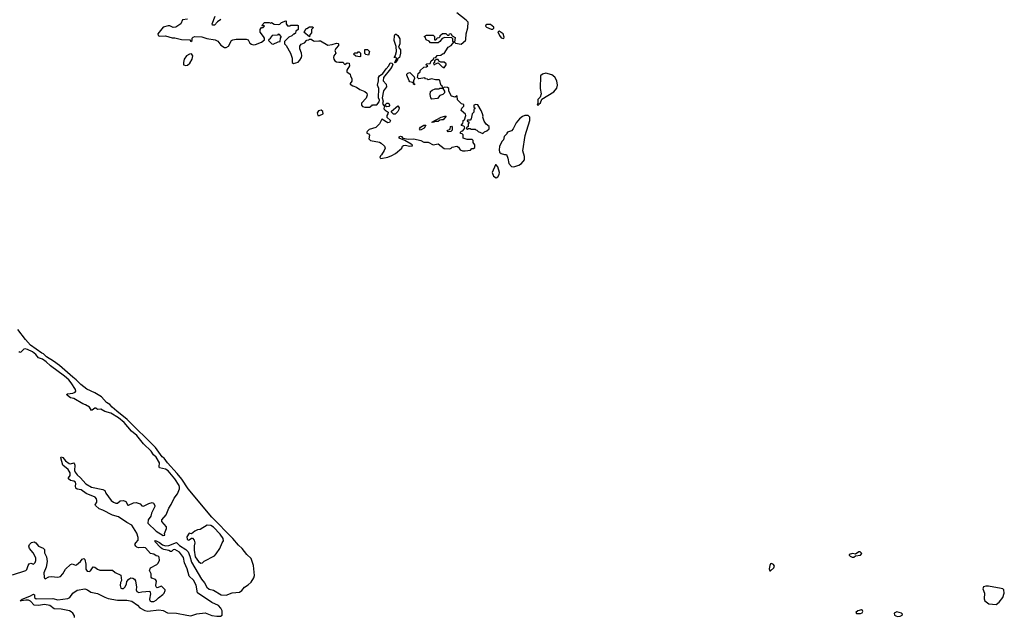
# Model space of a CAD drawing. Extents: x 2029826 to 2248070, y 228728 to 402406.
# Tile 296 of 368: x 2187112 to 2198812, y 259567 to 266673. Entities that reach past the tile are written whole.
import ezdxf

# ---------------------------------------------------------------- set-up
doc = ezdxf.new("R2010")
doc.units = 0

msp = doc.modelspace()

# ---------------------------------------------------------------- linework, layer by layer
at = {"layer": '0CON10XD'}
for points in [[(2189105, 266680), (2189045, 266670), (2189026, 266624), (2188967, 266583), (2188935, 266579), (2188895, 266599), (2188875, 266602), (2188815, 266584), (2188752, 266505), (2188758, 266485), (2188775, 266477), (2188845, 266480), (2188925, 266458), (2188955, 266458), (2189035, 266437), (2189132, 266432), (2189145, 266412), (2189160, 266425), (2189160, 266455), (2189173, 266467), (2189195, 266472), (2189275, 266469), (2189335, 266449), (2189435, 266434), (2189466, 266416), (2189501, 266371), (2189546, 266344), (2189566, 266344), (2189595, 266358), (2189628, 266425), (2189645, 266434), (2189685, 266440), (2189805, 266442), (2189825, 266432), (2189848, 266395), (2189865, 266383), (2189886, 266376), (2189915, 266377), (2189984, 266406), (2190020, 266435), (2190020, 266455), (2190010, 266475), (2189970, 266525), (2189970, 266555), (2189985, 266580), (2190005, 266580), (2190018, 266592), (2190020, 266600), (2189995, 266600), (2189990, 266605), (2190022, 266638), (2190075, 266640), (2190095, 266630), (2190105, 266638), (2190135, 266620), (2190185, 266618), (2190205, 266620), (2190225, 266640), (2190275, 266660), (2190280, 266655), (2190280, 266625), (2190295, 266600), (2190325, 266600), (2190335, 266610), (2190415, 266610), (2190420, 266605), (2190420, 266555), (2190392, 266538), (2190388, 266512), (2190375, 266500), (2190365, 266500), (2190345, 266480), (2190310, 266465), (2190260, 266415), (2190260, 266385), (2190280, 266365), (2190331, 266275), (2190349, 266215), (2190350, 266165), (2190365, 266152), (2190420, 266170), (2190440, 266190), (2190461, 266225), (2190466, 266245), (2190462, 266275), (2190439, 266325), (2190442, 266358), (2190457, 266383), (2190495, 266398), (2190525, 266430), (2190547, 266433), (2190555, 266440), (2190575, 266440), (2190603, 266423)], [(2189504, 266676), (2189461, 266649), (2189425, 266610), (2189405, 266610), (2189400, 266625), (2189433, 266715)], [(2190603, 266423), (2190615, 266418), (2190665, 266423), (2190685, 266420), (2190775, 266372), (2190827, 266377), (2190877, 266393), (2190895, 266392), (2190902, 266385), (2190900, 266365), (2190874, 266336), (2190857, 266305), (2190868, 266275), (2190843, 266245), (2190839, 266225), (2190844, 266205), (2190856, 266186), (2190875, 266173), (2190905, 266168), (2190955, 266170), (2190962, 266152), (2190975, 266140), (2191005, 266160), (2191028, 266158), (2191030, 266125), (2191000, 266075), (2191000, 266055), (2191040, 266025), (2191043, 266003), (2191058, 265975), (2191057, 265943), (2191038, 265915), (2191040, 265905), (2191070, 265885), (2191115, 265871), (2191155, 265842), (2191215, 265821), (2191239, 265799), (2191242, 265775), (2191231, 265739), (2191175, 265680), (2191172, 265655), (2191185, 265642), (2191215, 265633), (2191277, 265633), (2191285, 265650), (2191295, 265650), (2191305, 265660), (2191355, 265660), (2191385, 265698), (2191389, 265715), (2191374, 265745), (2191378, 265855), (2191364, 265895), (2191377, 265945), (2191377, 265985), (2191386, 266004), (2191426, 266034), (2191465, 266088), (2191499, 266125), (2191515, 266160), (2191535, 266157), (2191547, 266145), (2191540, 266120), (2191520, 266090), (2191434, 265985), (2191430, 265945), (2191468, 265908), (2191472, 265875), (2191434, 265826), (2191418, 265745), (2191432, 265705), (2191425, 265675), (2191435, 265656), (2191448, 265652), (2191475, 265682), (2191492, 265682), (2191502, 265672), (2191508, 265652), (2191498, 265642), (2191475, 265638), (2191455, 265650), (2191444, 265636), (2191441, 265615), (2191455, 265596), (2191490, 265575), (2191488, 265555), (2191474, 265535), (2191473, 265515), (2191520, 265475), (2191505, 265452), (2191485, 265448), (2191415, 265490), (2191386, 265434), (2191345, 265393), (2191264, 265366), (2191240, 265345), (2191237, 265335), (2191238, 265325), (2191255, 265316), (2191269, 265299), (2191260, 265255), (2191282, 265235), (2191386, 265216), (2191408, 265205), (2191449, 265169), (2191454, 265145), (2191444, 265116), (2191412, 265068), (2191398, 265055), (2191390, 265035), (2191403, 265023), (2191485, 265038), (2191535, 265057), (2191578, 265082), (2191653, 265145), (2191660, 265170), (2191671, 265179), (2191695, 265180), (2191745, 265168), (2191778, 265175), (2191777, 265185), (2191763, 265195), (2191688, 265238), (2191621, 265265), (2191620, 265280), (2191637, 265287), (2191650, 265285), (2191666, 265266), (2191731, 265251), (2191796, 265256), (2191878, 265238), (2191915, 265217), (2191966, 265216), (2192024, 265184), (2192085, 265198), (2192155, 265140), (2192222, 265138), (2192240, 265145), (2192252, 265158), (2192305, 265170), (2192326, 265156), (2192348, 265125), (2192372, 265115), (2192405, 265112), (2192468, 265122), (2192485, 265140), (2192505, 265140), (2192520, 265155), (2192520, 265185), (2192500, 265215), (2192500, 265235), (2192488, 265248), (2192428, 265248), (2192380, 265265), (2192380, 265305), (2192368, 265318), (2192352, 265322), (2192350, 265335), (2192362, 265348), (2192378, 265352), (2192400, 265385), (2192398, 265398), (2192388, 265408), (2192360, 265415), (2192378, 265442), (2192382, 265458), (2192380, 265475), (2192398, 265482), (2192412, 265535), (2192408, 265548), (2192360, 265595), (2192365, 265620), (2192390, 265645), (2192390, 265665), (2192362, 265672), (2192315, 265720), (2192310, 265765), (2192305, 265768), (2192285, 265752), (2192245, 265762), (2192212, 265825), (2192210, 265855), (2192197, 265867), (2192155, 265870), (2192140, 265855), (2192160, 265825), (2192160, 265805), (2192140, 265785), (2192105, 265772), (2192075, 265738), (2192008, 265728), (2191998, 265745), (2191988, 265785), (2191992, 265818), (2192013, 265837), (2192048, 265852), (2192095, 265850), (2192105, 265860), (2192140, 265860), (2192138, 265878), (2192122, 265892), (2192113, 265913), (2192105, 265950), (2192095, 265960), (2192055, 265960), (2192005, 265970), (2191965, 265960), (2191957, 265967), (2191935, 265970), (2191925, 265980), (2191855, 265972), (2191840, 265985), (2191848, 266032), (2191870, 266055), (2191872, 266068), (2191913, 266107), (2191948, 266112), (2191960, 266125), (2191940, 266135), (2191952, 266148), (2191988, 266152), (2192000, 266185), (2192028, 266202), (2192032, 266218), (2192058, 266222), (2192073, 266247), (2192117, 266253), (2192135, 266268), (2192155, 266270), (2192204, 266346), (2192240, 266365), (2192270, 266405), (2192260, 266415), (2192260, 266445), (2192248, 266458), (2192165, 266460), (2192132, 266448), (2192106, 266414), (2192085, 266400), (2191995, 266400), (2191978, 266418), (2191942, 266432), (2191930, 266465), (2191920, 266475), (2191945, 266490), (2192025, 266490), (2192040, 266475), (2192042, 266432), (2192058, 266432), (2192070, 266445), (2192072, 266458), (2192098, 266462), (2192110, 266475), (2192110, 266485), (2192135, 266510), (2192175, 266510), (2192195, 266490), (2192215, 266490), (2192220, 266505), (2192235, 266510), (2192252, 266482), (2192285, 266460), (2192280, 266405), (2192290, 266395), (2192357, 266383), (2192408, 266425), (2192414, 266436), (2192416, 266504), (2192436, 266575), (2192441, 266645), (2192419, 266669), (2192305, 266755)], [(2190555, 266470), (2190490, 266525), (2190498, 266532), (2190515, 266570), (2190525, 266570), (2190555, 266590), (2190595, 266590), (2190600, 266575), (2190580, 266555), (2190578, 266515), (2190560, 266495), (2190555, 266470)], [(2192735, 266562), (2192747, 266573), (2192748, 266585), (2192705, 266617), (2192665, 266617), (2192650, 266610), (2192648, 266598), (2192660, 266585), (2192715, 266562), (2192735, 266562)], [(2190125, 266382), (2190185, 266410), (2190208, 266412), (2190210, 266455), (2190220, 266465), (2190220, 266475), (2190198, 266498), (2190185, 266500), (2190175, 266490), (2190113, 266487), (2190090, 266455), (2190090, 266445), (2190072, 266438), (2190070, 266425), (2190110, 266385), (2190125, 266382)], [(2191575, 266162), (2191570, 266165), (2191572, 266175), (2191590, 266205), (2191590, 266215), (2191575, 266230), (2191567, 266223), (2191560, 266225), (2191578, 266252), (2191589, 266295), (2191587, 266355), (2191560, 266425), (2191565, 266480), (2191575, 266502), (2191585, 266502), (2191607, 266487), (2191628, 266445), (2191630, 266385), (2191613, 266347), (2191637, 266315), (2191639, 266275), (2191627, 266225), (2191602, 266208), (2191600, 266195), (2191575, 266162)], [(2192865, 266450), (2192870, 266465), (2192858, 266505), (2192810, 266535), (2192792, 266528), (2192813, 266485), (2192835, 266458), (2192865, 266450)], [(2191255, 266250), (2191225, 266260), (2191212, 266272), (2191212, 266318), (2191245, 266320), (2191270, 266295), (2191255, 266250)], [(2189085, 266128), (2189105, 266133), (2189132, 266155), (2189160, 266205), (2189170, 266245), (2189155, 266267), (2189130, 266265), (2189095, 266242), (2189068, 266205), (2189058, 266165), (2189060, 266135), (2189085, 266128)], [(2191155, 266230), (2191105, 266240), (2191080, 266265), (2191095, 266278), (2191125, 266280), (2191135, 266290), (2191145, 266290), (2191160, 266275), (2191160, 266235), (2191155, 266230)], [(2192155, 266100), (2192180, 266135), (2192178, 266148), (2192158, 266168), (2192118, 266168), (2192092, 266182), (2192085, 266200), (2192065, 266200), (2192055, 266190), (2192042, 266188), (2192040, 266165), (2192030, 266155), (2192032, 266142), (2192045, 266140), (2192055, 266150), (2192085, 266160), (2192132, 266112), (2192145, 266110), (2192155, 266100)], [(2191805, 265900), (2191790, 265905), (2191790, 265920), (2191778, 265928), (2191750, 265935), (2191740, 265945), (2191712, 266015), (2191713, 266027), (2191723, 266037), (2191747, 266047), (2191800, 265995), (2191802, 265975), (2191790, 265945), (2191790, 265920), (2191805, 265910), (2191805, 265900)], [(2193275, 265652), (2193282, 265668), (2193300, 265685), (2193315, 265730), (2193459, 265815), (2193495, 265858), (2193502, 265895), (2193496, 265945), (2193470, 265990), (2193435, 266018), (2193365, 266038), (2193325, 266025), (2193301, 266005), (2193298, 265855), (2193309, 265791), (2193297, 265753), (2193270, 265725), (2193270, 265675), (2193263, 265665), (2193275, 265652)], [(2191575, 265548), (2191555, 265550), (2191530, 265575), (2191530, 265585), (2191605, 265650), (2191620, 265625), (2191618, 265605), (2191605, 265580), (2191575, 265548)], [(2192615, 265322), (2192635, 265340), (2192665, 265350), (2192690, 265375), (2192690, 265405), (2192655, 265430), (2192632, 265465), (2192614, 265514), (2192618, 265525), (2192612, 265555), (2192594, 265594), (2192555, 265660), (2192534, 265666), (2192510, 265655), (2192510, 265635), (2192520, 265625), (2192520, 265615), (2192510, 265605), (2192510, 265575), (2192490, 265555), (2192477, 265493), (2192465, 265480), (2192435, 265480), (2192430, 265475), (2192432, 265462), (2192448, 265458), (2192450, 265445), (2192440, 265435), (2192440, 265405), (2192422, 265388), (2192420, 265375), (2192435, 265370), (2192445, 265380), (2192465, 265380), (2192475, 265370), (2192525, 265370), (2192532, 265362), (2192545, 265360), (2192562, 265342), (2192615, 265322)], [(2190675, 265534), (2190719, 265555), (2190713, 265583), (2190695, 265596), (2190661, 265589), (2190646, 265565), (2190655, 265536), (2190675, 265534)], [(2192015, 265450), (2192010, 265455), (2192120, 265515), (2192165, 265528), (2192180, 265525), (2192145, 265483), (2192125, 265483), (2192103, 265477), (2192085, 265462), (2192048, 265462), (2192035, 265453), (2192015, 265450)], [(2192985, 264924), (2193045, 264944), (2193076, 264964), (2193111, 265005), (2193110, 265045), (2193092, 265115), (2193118, 265295), (2193176, 265475), (2193176, 265516), (2193155, 265536), (2193114, 265536), (2193085, 265521), (2193053, 265495), (2193013, 265445), (2192976, 265374), (2192955, 265352), (2192910, 265335), (2192900, 265325), (2192900, 265315), (2192870, 265285), (2192860, 265245), (2192840, 265225), (2192813, 265165), (2192808, 265125), (2192815, 265100), (2192835, 265082), (2192875, 265070), (2192895, 265070), (2192912, 265025), (2192923, 264965), (2192956, 264926), (2192985, 264924)], [(2191875, 265360), (2191863, 265375), (2191873, 265395), (2191915, 265420), (2191938, 265418), (2191918, 265382), (2191875, 265360)], [(2192205, 265340), (2192190, 265355), (2192227, 265373), (2192232, 265405), (2192245, 265407), (2192252, 265395), (2192252, 265358), (2192235, 265342), (2192205, 265340)], [(2192775, 264792), (2192794, 264806), (2192808, 264832), (2192812, 264855), (2192794, 264924), (2192775, 264948), (2192765, 264948), (2192728, 264858), (2192741, 264811), (2192775, 264792)], [(2187765, 259565), (2187762, 259585), (2187744, 259615), (2187725, 259633), (2187703, 259643), (2187605, 259666), (2187520, 259670), (2187469, 259709), (2187405, 259718), (2187335, 259709), (2187285, 259713), (2187239, 259759), (2187215, 259770), (2187185, 259772), (2187135, 259762), (2187118, 259765), (2187140, 259785), (2187233, 259817), (2187275, 259844), (2187287, 259835), (2187286, 259805), (2187307, 259787), (2187505, 259792), (2187565, 259776), (2187685, 259793), (2187707, 259803), (2187745, 259854), (2187795, 259890), (2187886, 259906), (2187918, 259895), (2187956, 259866), (2188035, 259852), (2188125, 259807), (2188165, 259793), (2188275, 259771), (2188385, 259771), (2188445, 259759), (2188512, 259712), (2188541, 259681), (2188597, 259647), (2188635, 259641), (2188765, 259656), (2188815, 259647), (2188870, 259620), (2188975, 259618), (2189097, 259593), (2189145, 259586), (2189215, 259609), (2189315, 259619), (2189395, 259591), (2189455, 259581), (2189498, 259582), (2189518, 259595), (2189519, 259645), (2189503, 259675), (2189475, 259707), (2189395, 259742), (2189225, 259859), (2189209, 259949), (2189178, 260008), (2189126, 260055), (2189103, 260143), (2189070, 260215), (2189057, 260277), (2189012, 260342), (2188955, 260372), (2188935, 260369), (2188915, 260352), (2188905, 260351), (2188883, 260363), (2188825, 260374), (2188805, 260383), (2188785, 260396), (2188721, 260465), (2188716, 260475), (2188725, 260482), (2188775, 260458), (2188810, 260430), (2188845, 260417), (2188885, 260421), (2188975, 260458), (2189011, 260421), (2189088, 260375), (2189115, 260346), (2189135, 260295), (2189152, 260225), (2189272, 260022), (2189308, 259978), (2189334, 259925), (2189365, 259903), (2189415, 259889), (2189505, 259836), (2189565, 259830), (2189635, 259859), (2189725, 259868), (2189751, 259885), (2189783, 259927), (2189825, 259953), (2189861, 259985), (2189893, 260035), (2189901, 260065), (2189890, 260185), (2189862, 260265), (2189810, 260315), (2189755, 260385), (2189711, 260425), (2189645, 260504), (2189395, 260758), (2189115, 261097), (2189039, 261209), (2188985, 261276), (2188868, 261405), (2188830, 261460), (2188805, 261477), (2188725, 261585), (2188390, 261920), (2188265, 262018), (2188212, 262065), (2188185, 262098), (2188145, 262120), (2188085, 262188), (2188005, 262238), (2187911, 262281), (2187840, 262335), (2187783, 262393), (2187744, 262424), (2187585, 262562), (2187514, 262614), (2187430, 262665), (2187395, 262699), (2187375, 262708), (2187242, 262805), (2187182, 262872), (2187090, 262990)], [(2187025, 260074), (2187185, 260126), (2187196, 260135), (2187211, 260185), (2187225, 260202), (2187245, 260210), (2187275, 260198), (2187295, 260220), (2187305, 260245), (2187304, 260275), (2187271, 260335), (2187229, 260385), (2187220, 260415), (2187227, 260435), (2187251, 260459), (2187285, 260465), (2187304, 260455), (2187335, 260415), (2187391, 260391), (2187405, 260375), (2187407, 260335), (2187430, 260285), (2187437, 260233), (2187427, 260165), (2187398, 260095), (2187402, 260045), (2187405, 260033), (2187415, 260027), (2187458, 260048), (2187485, 260053), (2187565, 260043), (2187595, 260053), (2187626, 260085), (2187655, 260138), (2187714, 260196), (2187735, 260202), (2187775, 260188), (2187785, 260190), (2187835, 260232), (2187855, 260259), (2187875, 260266), (2187885, 260253), (2187899, 260199), (2187898, 260138), (2187912, 260115), (2187938, 260112), (2187955, 260120), (2187985, 260167), (2188005, 260164), (2188035, 260140), (2188065, 260128), (2188215, 260128), (2188245, 260102), (2188315, 260070), (2188323, 260005), (2188308, 259982), (2188304, 259945), (2188314, 259915), (2188325, 259910), (2188345, 259912), (2188365, 259929), (2188382, 259965), (2188384, 259995), (2188408, 260022), (2188434, 260036), (2188455, 260034), (2188475, 260023), (2188490, 260000), (2188500, 259925), (2188494, 259896), (2188504, 259875), (2188528, 259862), (2188565, 259872), (2188657, 259877), (2188668, 259845), (2188653, 259785), (2188657, 259765), (2188674, 259754), (2188705, 259756), (2188735, 259770), (2188760, 259800), (2188812, 259838), (2188827, 259855), (2188840, 259885), (2188840, 259895), (2188797, 259937), (2188745, 259920), (2188735, 259930), (2188730, 259945), (2188737, 259997), (2188725, 260018), (2188683, 260033), (2188673, 260043), (2188676, 260085), (2188653, 260125), (2188668, 260155), (2188743, 260195), (2188755, 260209), (2188772, 260245), (2188771, 260281), (2188758, 260295), (2188735, 260300), (2188705, 260319), (2188665, 260328), (2188605, 260392), (2188578, 260398), (2188525, 260395), (2188505, 260402), (2188491, 260415), (2188481, 260435), (2188491, 260455), (2188518, 260485), (2188519, 260515), (2188505, 260568), (2188443, 260665), (2188384, 260694), (2188285, 260762), (2188215, 260783), (2188098, 260842), (2188055, 260857), (2188012, 260895), (2188010, 260905), (2188027, 260935), (2188029, 260955), (2188024, 260975), (2188008, 260995), (2187901, 261041), (2187843, 261085), (2187795, 261092), (2187778, 261105), (2187774, 261125), (2187780, 261155), (2187774, 261174), (2187755, 261185), (2187715, 261195), (2187693, 261215), (2187693, 261225), (2187712, 261255), (2187710, 261285), (2187686, 261326), (2187626, 261375), (2187600, 261465), (2187604, 261476), (2187625, 261468), (2187658, 261428), (2187698, 261398), (2187715, 261393), (2187755, 261406), (2187761, 261401), (2187768, 261378), (2187765, 261315), (2187772, 261295), (2187793, 261263), (2187835, 261225), (2187896, 261156), (2187967, 261115), (2188098, 261088), (2188122, 261075), (2188136, 261045), (2188199, 260955), (2188225, 260935), (2188255, 260923), (2188274, 260926), (2188305, 260952), (2188345, 260955), (2188373, 260943), (2188395, 260902), (2188405, 260901), (2188465, 260929), (2188495, 260934), (2188542, 260915), (2188565, 260892), (2188585, 260888), (2188645, 260921), (2188685, 260931), (2188702, 260925), (2188717, 260897), (2188716, 260884), (2188680, 260805), (2188671, 260769), (2188637, 260725), (2188634, 260685), (2188735, 260591), (2188815, 260541), (2188837, 260545), (2188834, 260566), (2188858, 260625), (2188858, 260645), (2188800, 260705), (2188800, 260725), (2188854, 260786), (2188883, 260865), (2188913, 260907), (2188947, 260983), (2188986, 261034), (2189011, 261095), (2189012, 261115), (2189005, 261136), (2188955, 261214), (2188875, 261309), (2188845, 261327), (2188774, 261344), (2188770, 261355), (2188773, 261405), (2188735, 261473), (2188701, 261501), (2188674, 261544), (2188582, 261632), (2188505, 261731), (2188442, 261782), (2188355, 261885), (2188285, 261941), (2188195, 261996), (2188125, 262015), (2188075, 262041), (2188035, 262039), (2188015, 262053), (2188005, 262053), (2187975, 262029), (2187965, 262028), (2187943, 262065), (2187895, 262095), (2187864, 262104), (2187755, 262168), (2187715, 262177), (2187678, 262205), (2187670, 262215), (2187680, 262225), (2187745, 262232), (2187773, 262245), (2187779, 262255), (2187775, 262275), (2187725, 262355), (2187695, 262391), (2187643, 262435), (2187478, 262558), (2187426, 262605), (2187382, 262635), (2187335, 262654), (2187305, 262693), (2187265, 262726), (2187205, 262753), (2187175, 262760), (2187163, 262757), (2187125, 262720), (2187115, 262718), (2187105, 262728)], [(2189265, 260212), (2189285, 260214), (2189305, 260236), (2189425, 260299), (2189448, 260322), (2189491, 260385), (2189516, 260454), (2189533, 260477), (2189529, 260505), (2189495, 260558), (2189415, 260638), (2189385, 260658), (2189338, 260662), (2189258, 260612), (2189224, 260606), (2189195, 260591), (2189155, 260562), (2189125, 260568), (2189100, 260525), (2189102, 260495), (2189112, 260485), (2189125, 260487), (2189155, 260508), (2189165, 260508), (2189186, 260486), (2189194, 260455), (2189184, 260416), (2189185, 260365), (2189199, 260285), (2189235, 260230), (2189265, 260212)], [(2197025, 260282), (2197045, 260300), (2197105, 260308), (2197118, 260325), (2197112, 260335), (2197100, 260345), (2197085, 260347), (2197045, 260320), (2197008, 260328), (2196970, 260315), (2196970, 260305), (2196982, 260295), (2197005, 260284), (2197025, 260282)], [(2196025, 260120), (2196035, 260122), (2196073, 260157), (2196082, 260175), (2196068, 260195), (2196045, 260206), (2196035, 260203), (2196026, 260185), (2196019, 260145), (2196025, 260120)], [(2198715, 259721), (2198751, 259749), (2198793, 259805), (2198812, 259855), (2198806, 259896), (2198796, 259906), (2198775, 259911), (2198625, 259936), (2198592, 259938), (2198565, 259928), (2198558, 259905), (2198577, 259855), (2198573, 259787), (2198581, 259765), (2198628, 259728), (2198715, 259721)], [(2197055, 259613), (2197105, 259614), (2197125, 259620), (2197133, 259635), (2197129, 259649), (2197116, 259656), (2197070, 259645), (2197050, 259625), (2197055, 259613)], [(2197545, 259577), (2197575, 259581), (2197599, 259595), (2197601, 259605), (2197590, 259615), (2197535, 259631), (2197502, 259615), (2197507, 259595), (2197522, 259585), (2197545, 259577)]]:
    msp.add_lwpolyline(points, dxfattribs=at)

doc.saveas('drawing.dxf')
